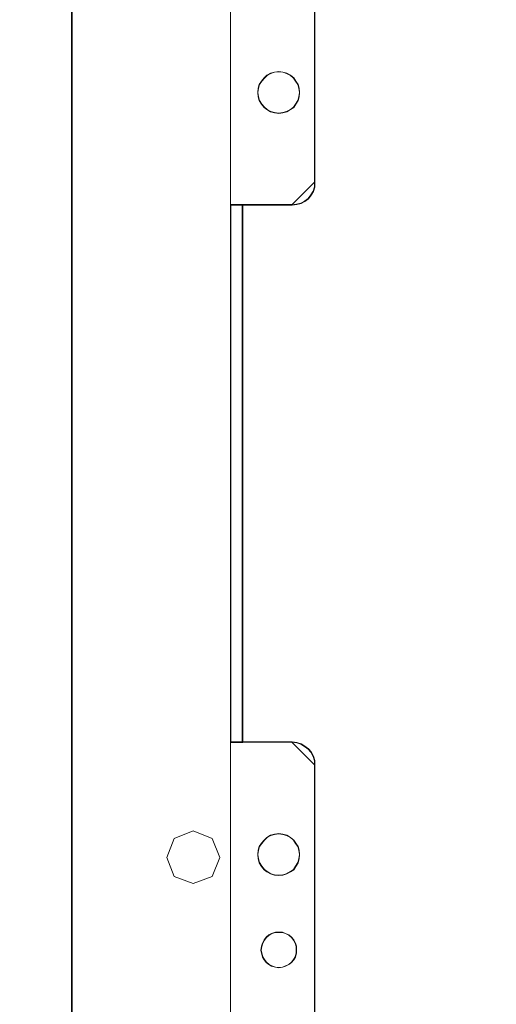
# Model space of a CAD drawing. Header units: millimetres. Extents: x -1290 to 1795, y -4192 to -1311.
# Tile 897 of 1056: x 1415 to 1427, y -2238 to -2212. Entities that reach past the tile are written whole.
import ezdxf

# ---------------------------------------------------------------- set-up
doc = ezdxf.new("R2010")
doc.units = ezdxf.units.MM
doc.layers.add('Aparatura', color=7, linetype='Continuous', lineweight=13)

msp = doc.modelspace()

# ---------------------------------------------------------------- linework, layer by layer
at = {"layer": 'Aparatura', "color": 7, "lineweight": 13}
for points in [[(1416.071, -2239.272), (1526.987, -2239.272), (1526.987, -2139.317), (1417.158, -2139.317), (1417.07, -2139.317), (1416.071, -2139.317), (1416.071, -2239.272)], [(1416.087, -2336.183), (1416.087, -2142.237), (1406.288, -2142.237), (1405.065, -2142.237), (1405.065, -2336.183), (1406.288, -2336.183), (1416.087, -2336.183)], [(1416.087, -2336.183), (1416.087, -2142.237), (1406.288, -2142.237), (1405.065, -2142.237), (1405.065, -2336.183), (1406.288, -2336.183), (1416.087, -2336.183)], [(1420.242, -2201.304), (1420.242, -2217.193), (1420.242, -2201.304)], [(1422.439, -2201.902), (1422.439, -2216.595), (1422.439, -2201.902)], [(1422.05, -2214.239), (1422.036, -2214.126), (1422.008, -2214.027), (1421.952, -2213.943), (1421.895, -2213.858), (1421.811, -2213.788), (1421.712, -2213.731), (1421.613, -2213.703), (1421.501, -2213.689), (1421.388, -2213.703), (1421.289, -2213.731), (1421.191, -2213.788), (1421.12, -2213.858), (1421.05, -2213.943), (1420.993, -2214.027), (1420.965, -2214.126), (1420.951, -2214.239), (1420.965, -2214.351), (1420.993, -2214.45), (1421.05, -2214.549), (1421.12, -2214.633), (1421.191, -2214.689), (1421.289, -2214.746), (1421.388, -2214.774), (1421.501, -2214.788), (1421.613, -2214.774), (1421.712, -2214.746), (1421.811, -2214.689), (1421.895, -2214.633), (1421.952, -2214.549), (1422.008, -2214.45), (1422.036, -2214.351), (1422.05, -2214.239)], [(1421.501, -2213.689), (1421.613, -2213.703), (1421.712, -2213.731), (1421.811, -2213.788), (1421.895, -2213.858), (1421.952, -2213.943), (1422.008, -2214.027), (1422.036, -2214.126), (1422.05, -2214.239), (1422.036, -2214.351), (1422.008, -2214.45), (1421.952, -2214.549), (1421.895, -2214.633), (1421.811, -2214.689), (1421.712, -2214.746), (1421.613, -2214.774), (1421.501, -2214.788), (1421.388, -2214.774), (1421.289, -2214.746), (1421.191, -2214.689), (1421.12, -2214.633), (1421.05, -2214.549), (1420.993, -2214.45), (1420.965, -2214.351), (1420.951, -2214.239), (1420.965, -2214.126), (1420.993, -2214.027), (1421.05, -2213.943), (1421.12, -2213.858), (1421.191, -2213.788), (1421.289, -2213.731), (1421.388, -2213.703), (1421.501, -2213.689)], [(1422.05, -2214.239), (1422.036, -2214.126), (1422.008, -2214.027), (1421.952, -2213.943), (1421.895, -2213.858), (1421.811, -2213.788), (1421.712, -2213.731), (1421.613, -2213.703), (1421.501, -2213.689), (1421.388, -2213.703), (1421.289, -2213.731), (1421.191, -2213.788), (1421.12, -2213.858), (1421.05, -2213.943), (1420.993, -2214.027), (1420.965, -2214.126), (1420.951, -2214.239), (1420.965, -2214.351), (1420.993, -2214.45), (1421.05, -2214.549), (1421.12, -2214.633), (1421.191, -2214.689), (1421.289, -2214.746), (1421.388, -2214.774), (1421.501, -2214.788), (1421.613, -2214.774), (1421.712, -2214.746), (1421.811, -2214.689), (1421.895, -2214.633), (1421.952, -2214.549), (1422.008, -2214.45), (1422.036, -2214.351), (1422.05, -2214.239)], [(1422.043, -2214.239), (1422.029, -2214.127), (1422.001, -2214.03), (1421.946, -2213.946), (1421.89, -2213.863), (1421.807, -2213.793), (1421.709, -2213.738), (1421.612, -2213.71), (1421.501, -2213.696), (1421.389, -2213.71), (1421.292, -2213.738), (1421.195, -2213.793), (1421.125, -2213.863), (1421.056, -2213.946), (1421, -2214.03), (1420.972, -2214.127), (1420.958, -2214.239), (1420.972, -2214.35), (1421, -2214.447), (1421.056, -2214.545), (1421.125, -2214.628), (1421.195, -2214.684), (1421.292, -2214.739), (1421.389, -2214.767), (1421.501, -2214.781), (1421.612, -2214.767), (1421.709, -2214.739), (1421.807, -2214.684), (1421.89, -2214.628), (1421.946, -2214.545), (1422.001, -2214.447), (1422.029, -2214.35), (1422.043, -2214.239)], [(1421.841, -2217.193), (1421.969, -2217.178), (1422.083, -2217.15), (1422.183, -2217.093), (1422.283, -2217.022), (1422.354, -2216.922), (1422.411, -2216.822), (1422.453, -2216.708), (1422.453, -2216.58), (1421.841, -2217.193)], [(1420.242, -2217.178), (1420.242, -2231.524), (1420.242, -2217.178)], [(1420.242, -2217.178), (1420.66, -2217.178), (1420.242, -2217.178)], [(1420.563, -2231.274), (1420.563, -2217.178), (1420.242, -2217.178), (1420.242, -2231.274), (1420.563, -2231.274)], [(1420.555, -2231.266), (1420.555, -2217.185), (1420.249, -2217.185), (1420.249, -2231.266), (1420.555, -2231.266)], [(1420.548, -2217.178), (1420.548, -2231.274), (1420.548, -2217.178)], [(1421.856, -2217.178), (1420.645, -2217.178), (1421.856, -2217.178)], [(1420.242, -2231.258), (1420.242, -2247.161), (1420.242, -2231.258)], [(1420.242, -2231.258), (1420.66, -2231.258), (1420.242, -2231.258)], [(1421.856, -2231.258), (1420.645, -2231.258), (1421.856, -2231.258)], [(1422.453, -2231.871), (1422.453, -2231.757), (1422.411, -2231.643), (1422.354, -2231.529), (1422.283, -2231.444), (1422.183, -2231.372), (1422.083, -2231.315), (1421.969, -2231.273), (1421.841, -2231.258), (1422.453, -2231.871)], [(1422.439, -2231.856), (1422.439, -2246.564), (1422.439, -2231.856)], [(1419.958, -2234.287), (1419.758, -2233.787), (1419.258, -2233.587), (1418.758, -2233.787), (1418.57, -2234.287), (1418.758, -2234.787), (1419.258, -2234.974), (1419.758, -2234.787), (1419.958, -2234.287)], [(1419.758, -2233.787), (1419.958, -2234.287), (1419.758, -2234.787), (1419.258, -2234.974), (1418.758, -2234.787), (1418.57, -2234.287), (1418.758, -2233.787), (1419.258, -2233.587), (1419.758, -2233.787)], [(1422.05, -2234.213), (1422.036, -2234.1), (1422.008, -2234.002), (1421.952, -2233.917), (1421.895, -2233.832), (1421.811, -2233.762), (1421.712, -2233.706), (1421.613, -2233.677), (1421.501, -2233.663), (1421.388, -2233.677), (1421.289, -2233.706), (1421.191, -2233.762), (1421.12, -2233.832), (1421.05, -2233.917), (1420.993, -2234.002), (1420.965, -2234.1), (1420.951, -2234.213), (1420.965, -2234.326), (1420.993, -2234.424), (1421.05, -2234.523), (1421.12, -2234.608), (1421.191, -2234.664), (1421.289, -2234.72), (1421.388, -2234.748), (1421.501, -2234.763), (1421.613, -2234.748), (1421.712, -2234.72), (1421.811, -2234.664), (1421.895, -2234.608), (1421.952, -2234.523), (1422.008, -2234.424), (1422.036, -2234.326), (1422.05, -2234.213)], [(1421.501, -2233.663), (1421.613, -2233.677), (1421.712, -2233.706), (1421.811, -2233.762), (1421.895, -2233.832), (1421.952, -2233.917), (1422.008, -2234.002), (1422.036, -2234.1), (1422.05, -2234.213), (1422.036, -2234.326), (1422.008, -2234.424), (1421.952, -2234.523), (1421.895, -2234.608), (1421.811, -2234.664), (1421.712, -2234.72), (1421.613, -2234.748), (1421.501, -2234.763), (1421.388, -2234.748), (1421.289, -2234.72), (1421.191, -2234.664), (1421.12, -2234.608), (1421.05, -2234.523), (1420.993, -2234.424), (1420.965, -2234.326), (1420.951, -2234.213), (1420.965, -2234.1), (1420.993, -2234.002), (1421.05, -2233.917), (1421.12, -2233.832), (1421.191, -2233.762), (1421.289, -2233.706), (1421.388, -2233.677), (1421.501, -2233.663)], [(1421.501, -2234.763), (1421.613, -2234.748), (1421.712, -2234.72), (1421.811, -2234.664), (1421.895, -2234.608), (1421.952, -2234.523), (1422.008, -2234.424), (1422.036, -2234.326), (1422.05, -2234.213), (1422.036, -2234.1), (1422.008, -2234.002), (1421.952, -2233.917), (1421.895, -2233.832), (1421.811, -2233.762), (1421.712, -2233.706), (1421.613, -2233.677), (1421.501, -2233.663), (1421.388, -2233.677), (1421.289, -2233.706), (1421.191, -2233.762), (1421.12, -2233.832), (1421.05, -2233.917), (1420.993, -2234.002), (1420.965, -2234.1), (1420.951, -2234.213), (1420.965, -2234.326), (1420.993, -2234.424), (1421.05, -2234.523), (1421.12, -2234.608), (1421.191, -2234.664), (1421.289, -2234.72), (1421.388, -2234.748), (1421.501, -2234.763)], [(1421.501, -2234.755), (1421.612, -2234.741), (1421.709, -2234.713), (1421.807, -2234.658), (1421.89, -2234.602), (1421.946, -2234.519), (1422.001, -2234.421), (1422.029, -2234.324), (1422.043, -2234.213), (1422.029, -2234.102), (1422.001, -2234.004), (1421.946, -2233.921), (1421.89, -2233.837), (1421.807, -2233.768), (1421.709, -2233.712), (1421.612, -2233.684), (1421.501, -2233.671), (1421.389, -2233.684), (1421.292, -2233.712), (1421.195, -2233.768), (1421.125, -2233.837), (1421.056, -2233.921), (1421, -2234.004), (1420.972, -2234.102), (1420.958, -2234.213), (1420.972, -2234.324), (1421, -2234.421), (1421.056, -2234.519), (1421.125, -2234.602), (1421.195, -2234.658), (1421.292, -2234.713), (1421.389, -2234.741), (1421.501, -2234.755)], [(1421.967, -2236.715), (1421.967, -2236.616), (1421.939, -2236.531), (1421.896, -2236.446), (1421.84, -2236.376), (1421.769, -2236.319), (1421.684, -2236.277), (1421.6, -2236.249), (1421.501, -2236.249), (1421.416, -2236.249), (1421.317, -2236.277), (1421.246, -2236.319), (1421.176, -2236.376), (1421.119, -2236.446), (1421.077, -2236.531), (1421.049, -2236.616), (1421.034, -2236.715), (1421.049, -2236.8), (1421.077, -2236.898), (1421.119, -2236.969), (1421.176, -2237.04), (1421.246, -2237.096), (1421.317, -2237.139), (1421.416, -2237.167), (1421.501, -2237.181), (1421.6, -2237.167), (1421.684, -2237.139), (1421.769, -2237.096), (1421.84, -2237.04), (1421.896, -2236.969), (1421.939, -2236.898), (1421.967, -2236.8), (1421.967, -2236.715)], [(1421.501, -2236.249), (1421.6, -2236.249), (1421.684, -2236.277), (1421.769, -2236.319), (1421.84, -2236.376), (1421.896, -2236.446), (1421.939, -2236.531), (1421.967, -2236.616), (1421.967, -2236.715), (1421.967, -2236.8), (1421.939, -2236.898), (1421.896, -2236.969), (1421.84, -2237.04), (1421.769, -2237.096), (1421.684, -2237.139), (1421.6, -2237.167), (1421.501, -2237.181), (1421.416, -2237.167), (1421.317, -2237.139), (1421.246, -2237.096), (1421.176, -2237.04), (1421.119, -2236.969), (1421.077, -2236.898), (1421.049, -2236.8), (1421.034, -2236.715), (1421.049, -2236.616), (1421.077, -2236.531), (1421.119, -2236.446), (1421.176, -2236.376), (1421.246, -2236.319), (1421.317, -2236.277), (1421.416, -2236.249), (1421.501, -2236.249)], [(1421.967, -2236.715), (1421.967, -2236.616), (1421.939, -2236.531), (1421.896, -2236.446), (1421.84, -2236.376), (1421.769, -2236.319), (1421.684, -2236.277), (1421.6, -2236.249), (1421.501, -2236.249), (1421.416, -2236.249), (1421.317, -2236.277), (1421.246, -2236.319), (1421.176, -2236.376), (1421.119, -2236.446), (1421.077, -2236.531), (1421.049, -2236.616), (1421.034, -2236.715), (1421.049, -2236.8), (1421.077, -2236.898), (1421.119, -2236.969), (1421.176, -2237.04), (1421.246, -2237.096), (1421.317, -2237.139), (1421.416, -2237.167), (1421.501, -2237.181), (1421.6, -2237.167), (1421.684, -2237.139), (1421.769, -2237.096), (1421.84, -2237.04), (1421.896, -2236.969), (1421.939, -2236.898), (1421.967, -2236.8), (1421.967, -2236.715)], [(1421.96, -2236.715), (1421.96, -2236.617), (1421.932, -2236.534), (1421.89, -2236.451), (1421.835, -2236.381), (1421.765, -2236.326), (1421.681, -2236.284), (1421.598, -2236.256), (1421.501, -2236.256), (1421.417, -2236.256), (1421.32, -2236.284), (1421.25, -2236.326), (1421.181, -2236.381), (1421.125, -2236.451), (1421.083, -2236.534), (1421.056, -2236.617), (1421.042, -2236.715), (1421.056, -2236.798), (1421.083, -2236.896), (1421.125, -2236.965), (1421.181, -2237.035), (1421.25, -2237.09), (1421.32, -2237.132), (1421.417, -2237.16), (1421.501, -2237.174), (1421.598, -2237.16), (1421.681, -2237.132), (1421.765, -2237.09), (1421.835, -2237.035), (1421.89, -2236.965), (1421.932, -2236.896), (1421.96, -2236.798), (1421.96, -2236.715)]]:
    msp.add_lwpolyline(points, close=True, dxfattribs=at)
for points in [[(1416.087, -2139.331), (1416.087, -2339.214)], [(1420.242, -2201.304), (1420.242, -2217.193), (1420.55, -2217.193), (1420.648, -2217.193), (1421.852, -2217.193), (1421.978, -2217.179), (1422.09, -2217.151), (1422.188, -2217.095), (1422.285, -2217.026), (1422.355, -2216.928), (1422.411, -2216.831), (1422.453, -2216.72), (1422.453, -2216.594), (1422.453, -2216.594), (1422.453, -2201.902)], [(1422.443, -2201.906), (1422.443, -2216.586), (1422.443, -2216.711), (1422.401, -2216.822), (1422.345, -2216.919), (1422.276, -2217.017), (1422.178, -2217.086), (1422.081, -2217.142), (1421.969, -2217.17), (1421.844, -2217.184), (1420.645, -2217.184), (1420.548, -2217.184), (1420.548, -2231.265), (1420.645, -2231.265), (1421.844, -2231.265), (1421.969, -2231.279), (1422.081, -2231.321), (1422.178, -2231.377), (1422.276, -2231.446), (1422.345, -2231.529), (1422.401, -2231.641), (1422.443, -2231.752), (1422.443, -2231.863), (1422.443, -2246.557)], [(1422.443, -2201.906), (1422.443, -2216.586), (1422.443, -2216.711), (1422.401, -2216.822), (1422.345, -2216.919), (1422.276, -2217.017), (1422.178, -2217.086), (1422.081, -2217.142), (1421.969, -2217.17), (1421.844, -2217.184), (1420.645, -2217.184), (1420.548, -2217.184), (1420.548, -2231.265), (1420.645, -2231.265), (1421.844, -2231.265), (1421.969, -2231.279), (1422.081, -2231.321), (1422.178, -2231.377), (1422.276, -2231.446), (1422.345, -2231.529), (1422.401, -2231.641), (1422.443, -2231.752), (1422.443, -2231.863), (1422.443, -2246.557)], [(1422.446, -2201.909), (1422.446, -2216.588), (1422.446, -2216.713), (1422.404, -2216.824), (1422.349, -2216.921), (1422.279, -2217.018), (1422.182, -2217.088), (1422.085, -2217.144), (1421.973, -2217.171), (1421.848, -2217.185), (1420.652, -2217.185), (1420.555, -2217.185), (1420.555, -2231.266), (1420.652, -2231.266), (1421.848, -2231.266), (1421.973, -2231.28), (1422.085, -2231.322), (1422.182, -2231.377), (1422.279, -2231.447), (1422.349, -2231.53), (1422.404, -2231.641), (1422.446, -2231.752), (1422.446, -2231.864), (1422.446, -2246.556)], [(1422.446, -2201.909), (1422.446, -2216.588), (1422.446, -2216.713), (1422.404, -2216.824), (1422.349, -2216.921), (1422.279, -2217.018), (1422.182, -2217.088), (1422.085, -2217.144), (1421.973, -2217.171), (1421.848, -2217.185), (1420.652, -2217.185), (1420.555, -2217.185), (1420.555, -2231.266), (1420.652, -2231.266), (1421.848, -2231.266), (1421.973, -2231.28), (1422.085, -2231.322), (1422.182, -2231.377), (1422.279, -2231.447), (1422.349, -2231.53), (1422.404, -2231.641), (1422.446, -2231.752), (1422.446, -2231.864), (1422.446, -2246.556)], [(1422.453, -2246.563), (1422.453, -2231.857), (1422.453, -2231.745), (1422.411, -2231.634), (1422.355, -2231.523), (1422.285, -2231.439), (1422.188, -2231.37), (1422.09, -2231.314), (1421.978, -2231.272), (1421.852, -2231.258), (1420.648, -2231.258), (1420.55, -2231.258), (1420.242, -2231.258), (1420.242, -2247.161)]]:
    msp.add_lwpolyline(points, dxfattribs=at)

doc.saveas('drawing.dxf')
